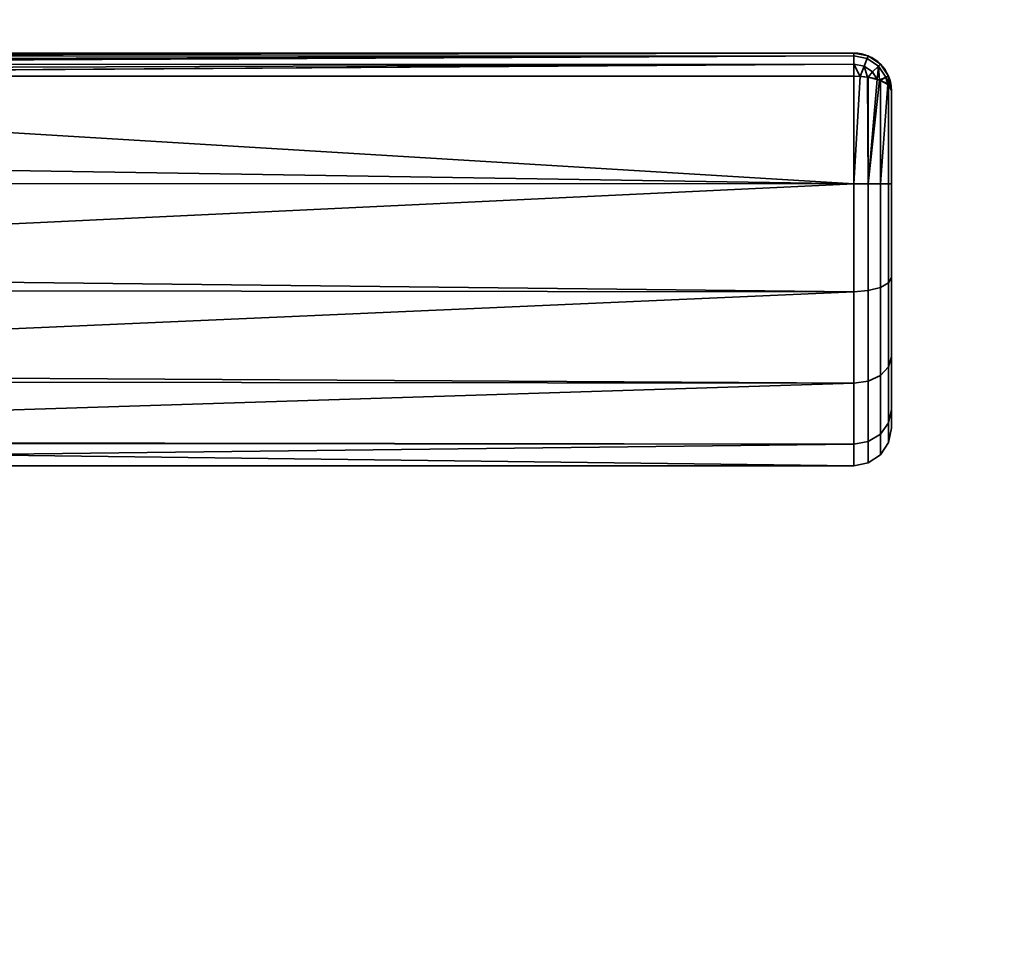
# Model space of a CAD drawing. Header units: millimetres. Extents: x -490 to 6690, y -115 to 152.
# Tile 628 of 656: x 2725 to 2777, y 24 to 73. Entities that reach past the tile are written whole.
import ezdxf

# ---------------------------------------------------------------- set-up
doc = ezdxf.new("R2010")
doc.units = ezdxf.units.MM
doc.layers.add('151', color=253, linetype='Continuous')

# ---------------------------------------------------------------- blocks, each defined once
blk = doc.blocks.new('UG_SURFACE_003')
at = {"layer": '151', "color": 252, "linetype": 'Continuous', "lineweight": 35}
for points in [[(3590, -6.2, 2202.5), (3590, 133.2, 2202.5), (2410, 133.2, 2202.5), (2410, -6.2, 2202.5)], [(2560, -6.2, 2052.5), (2560, 133.2, 2052.5), (3440, 133.2, 2052.5), (3440, -6.2, 2052.5)]]:
    blk.add_3dface(points, dxfattribs=at)
blk = doc.blocks.new('UG_SURFACE_194')
at = {"layer": '151', "color": 254, "linetype": 'Continuous', "lineweight": 35}
for points in [[(2769, 71, 1116), (2769, 71, 1092), (2674, 71, 1092.051), (2674, 71, 1115.949)], [(2769, 71, 1092), (2674.002, 71, 1092), (2674, 71, 1092.051)], [(2674, 71, 1115.949), (2674.002, 71, 1116), (2769, 71, 1116)], [(2769, 71, 1116), (2674.002, 71, 1116), (2674.07, 70.888, 1116.66)], [(2674.07, 70.888, 1091.34), (2674.002, 71, 1092), (2769, 71, 1092)], [(2674.07, 70.888, 1116.66), (2674.081, 70.853, 1116.723), (2769, 71, 1116)], [(2769, 71, 1092), (2674.081, 70.853, 1091.277), (2674.07, 70.888, 1091.34)], [(2769, 71, 1116), (2674.081, 70.853, 1116.723), (2674.087, 70.835, 1116.757)], [(2674.087, 70.835, 1091.243), (2674.081, 70.853, 1091.277), (2769, 71, 1092)], [(2674.087, 70.835, 1116.757), (2769, 70.847, 1116.764), (2769, 71, 1116)], [(2769, 71, 1092), (2769, 70.847, 1091.236), (2674.087, 70.835, 1091.243)], [(2769.707, 70.706, 1116.768), (2769.765, 70.848, 1116), (2769, 71, 1116), (2769, 70.847, 1116.764)], [(2769, 70.847, 1091.236), (2769, 71, 1092), (2769.765, 70.848, 1092), (2769.707, 70.706, 1091.232)], [(2769, 71, 1092), (2769, 71, 1116), (2769.765, 70.848, 1116), (2769.765, 70.848, 1092)], [(2769, 70.846, 1116.768), (2769, 70.847, 1116.764), (2674.087, 70.835, 1116.757)], [(2674.17, 70.566, 1090.757), (2674.087, 70.835, 1091.243), (2769, 70.847, 1091.236)], [(2769, 70.846, 1116.768), (2674.087, 70.835, 1116.757), (2674.17, 70.566, 1117.244)], [(2769, 70.847, 1091.236), (2674.206, 70.416, 1090.621), (2674.17, 70.566, 1090.757)], [(2674.17, 70.566, 1117.244), (2674.206, 70.416, 1117.379), (2769, 70.846, 1116.768)], [(2674.21, 70.399, 1090.607), (2674.206, 70.416, 1090.621), (2769, 70.847, 1091.236)], [(2769, 70.846, 1116.768), (2674.206, 70.416, 1117.379), (2674.21, 70.399, 1117.393)], [(2769, 70.847, 1091.236), (2769, 70.846, 1091.232), (2674.21, 70.399, 1090.607)], [(2674.21, 70.399, 1117.393), (2769, 70.415, 1117.411), (2769, 70.846, 1116.768)], [(2769, 70.846, 1091.232), (2769, 70.415, 1090.589), (2674.21, 70.399, 1090.607)], [(2769, 70.41, 1117.419), (2769, 70.415, 1117.411), (2674.21, 70.399, 1117.393)], [(2674.289, 70.067, 1090.308), (2674.21, 70.399, 1090.607), (2769, 70.415, 1090.589)], [(2769, 70.41, 1117.419), (2674.21, 70.399, 1117.393), (2674.289, 70.067, 1117.692)], [(2769, 70.415, 1090.589), (2674.35, 69.783, 1090.16), (2674.289, 70.067, 1090.308)], [(2674.289, 70.067, 1117.692), (2674.35, 69.783, 1117.84), (2769, 70.41, 1117.419)], [(2674.353, 69.769, 1090.154), (2674.35, 69.783, 1090.16), (2769, 70.415, 1090.589)], [(2769, 70.41, 1117.419), (2674.35, 69.783, 1117.84), (2674.353, 69.769, 1117.846)], [(2769, 70.415, 1090.589), (2769, 70.41, 1090.581), (2674.353, 69.769, 1090.154)], [(2674.353, 69.769, 1117.846), (2769, 69.769, 1117.846), (2769, 70.41, 1117.419)], [(2769, 70.41, 1090.581), (2769, 69.769, 1090.154), (2674.353, 69.769, 1090.154)], [(2769, 70.847, 1116.764), (2769, 70.846, 1116.768), (2769.707, 70.706, 1116.768)], [(2769.707, 70.706, 1091.232), (2769, 70.846, 1091.232), (2769, 70.847, 1091.236)], [(2769.539, 70.302, 1117.419), (2769.707, 70.706, 1116.768), (2769, 70.846, 1116.768), (2769, 70.415, 1117.411)], [(2769, 70.415, 1090.589), (2769, 70.846, 1091.232), (2769.707, 70.706, 1091.232), (2769.539, 70.302, 1090.581)], [(2769, 70.415, 1117.411), (2769, 70.41, 1117.419), (2769.539, 70.302, 1117.419)], [(2769.539, 70.302, 1090.581), (2769, 70.41, 1090.581), (2769, 70.415, 1090.589)], [(2769, 70.41, 1117.419), (2769, 69.769, 1117.846), (2769.339, 69.743, 1117.784)], [(2769.339, 69.743, 1117.784), (2769.539, 70.302, 1117.419), (2769, 70.41, 1117.419)], [(2769, 70.41, 1090.581), (2769.539, 70.302, 1090.581), (2769.339, 69.743, 1090.216)], [(2769.339, 69.743, 1090.216), (2769, 69.769, 1090.154), (2769, 70.41, 1090.581)], [(2769.539, 70.302, 1117.419), (2769.997, 69.997, 1117.419), (2770.306, 70.306, 1116.768), (2769.707, 70.706, 1116.768)], [(2769.707, 70.706, 1091.232), (2770.306, 70.306, 1091.232), (2769.997, 69.997, 1090.581), (2769.539, 70.302, 1090.581)], [(2769.707, 70.706, 1116.768), (2770.306, 70.306, 1116.768), (2770.414, 70.414, 1116), (2769.765, 70.848, 1116)], [(2769.765, 70.848, 1092), (2770.414, 70.414, 1092), (2770.306, 70.306, 1091.232), (2769.707, 70.706, 1091.232)], [(2769.765, 70.848, 1092), (2769.765, 70.848, 1116), (2770.414, 70.414, 1116), (2770.414, 70.414, 1092)], [(2770.306, 70.306, 1116.768), (2770.706, 69.707, 1116.768), (2770.848, 69.765, 1116), (2770.414, 70.414, 1116)], [(2770.414, 70.414, 1092), (2770.848, 69.765, 1092), (2770.706, 69.707, 1091.232), (2770.306, 70.306, 1091.232)], [(2770.414, 70.414, 1092), (2770.414, 70.414, 1116), (2770.848, 69.765, 1116), (2770.848, 69.765, 1092)], [(2769.539, 70.302, 1117.419), (2769.339, 69.743, 1117.784), (2769.729, 69.713, 1117.712)], [(2769.729, 69.713, 1090.288), (2769.339, 69.743, 1090.216), (2769.539, 70.302, 1090.581)], [(2769.729, 69.713, 1117.712), (2769.997, 69.997, 1117.419), (2769.539, 70.302, 1117.419)], [(2769.539, 70.302, 1090.581), (2769.997, 69.997, 1090.581), (2769.729, 69.713, 1090.288)], [(2769.997, 69.997, 1117.419), (2769.729, 69.713, 1117.712), (2769.765, 69.711, 1117.706)], [(2769.765, 69.711, 1090.294), (2769.729, 69.713, 1090.288), (2769.997, 69.997, 1090.581)], [(2769.765, 69.711, 1117.706), (2770.245, 69.587, 1117.41), (2769.997, 69.997, 1117.419)], [(2769.997, 69.997, 1090.581), (2770.245, 69.587, 1090.59), (2769.765, 69.711, 1090.294)], [(2770.306, 70.306, 1116.768), (2769.997, 69.997, 1117.419), (2770.245, 69.587, 1117.41)], [(2770.245, 69.587, 1090.59), (2769.997, 69.997, 1090.581), (2770.306, 70.306, 1091.232)], [(2770.245, 69.587, 1117.41), (2770.369, 69.556, 1117.333), (2770.306, 70.306, 1116.768)], [(2770.306, 70.306, 1091.232), (2770.369, 69.556, 1090.667), (2770.245, 69.587, 1090.59)], [(2770.369, 69.556, 1117.333), (2770.706, 69.707, 1116.768), (2770.306, 70.306, 1116.768)], [(2770.306, 70.306, 1091.232), (2770.706, 69.707, 1091.232), (2770.369, 69.556, 1090.667)], [(2769, 64.025, 1089), (2671, 65.568, 1089.082), (2674.353, 69.769, 1090.154)], [(2674.353, 69.769, 1117.846), (2671, 65.568, 1118.918), (2769, 64.025, 1119)], [(2769, 64.025, 1119), (2769, 69.769, 1117.846), (2674.353, 69.769, 1117.846)], [(2674.353, 69.769, 1090.154), (2769, 69.769, 1090.154), (2769, 64.025, 1089)], [(2769, 64.025, 1089), (2769, 69.769, 1090.154), (2769.339, 69.743, 1090.216)], [(2769.339, 69.743, 1117.784), (2769, 69.769, 1117.846), (2769, 64.025, 1119)], [(2769, 64.025, 1119), (2769.765, 64.025, 1118.848), (2769.729, 69.713, 1117.712), (2769.339, 69.743, 1117.784)], [(2769.765, 64.025, 1089.152), (2769, 64.025, 1089), (2769.339, 69.743, 1090.216), (2769.729, 69.713, 1090.288)], [(2769.765, 64.025, 1118.848), (2769.765, 69.711, 1117.706), (2769.729, 69.713, 1117.712)], [(2769.729, 69.713, 1090.288), (2769.765, 69.711, 1090.294), (2769.765, 64.025, 1089.152)], [(2769.765, 64.025, 1089.152), (2769.765, 69.711, 1090.294), (2770.245, 69.587, 1090.59)], [(2770.245, 69.587, 1117.41), (2769.765, 69.711, 1117.706), (2769.765, 64.025, 1118.848)], [(2770.369, 69.556, 1117.333), (2770.245, 69.587, 1117.41), (2769.765, 64.025, 1118.848)], [(2769.765, 64.025, 1089.152), (2770.245, 69.587, 1090.59), (2770.369, 69.556, 1090.667)], [(2769.765, 64.025, 1118.848), (2770.414, 64.024, 1118.414), (2770.414, 69.544, 1117.305), (2770.369, 69.556, 1117.333)], [(2770.369, 69.556, 1090.667), (2770.414, 69.544, 1090.695), (2770.414, 64.024, 1089.586), (2769.765, 64.025, 1089.152)], [(2770.706, 69.707, 1116.768), (2770.369, 69.556, 1117.333), (2770.414, 69.544, 1117.305)], [(2770.414, 69.544, 1090.695), (2770.369, 69.556, 1090.667), (2770.706, 69.707, 1091.232)], [(2770.414, 69.544, 1117.305), (2770.806, 69.318, 1116.764), (2770.706, 69.707, 1116.768)], [(2770.706, 69.707, 1091.232), (2770.806, 69.318, 1091.236), (2770.414, 69.544, 1090.695)], [(2770.414, 64.024, 1089.586), (2770.414, 69.544, 1090.695), (2770.806, 69.318, 1091.236)], [(2770.806, 69.318, 1116.764), (2770.414, 69.544, 1117.305), (2770.414, 64.024, 1118.414)], [(2770.414, 64.024, 1118.414), (2770.848, 64.023, 1117.765), (2770.848, 69.294, 1116.706), (2770.806, 69.318, 1116.764)], [(2770.806, 69.318, 1091.236), (2770.848, 69.294, 1091.293), (2770.848, 64.023, 1090.235), (2770.414, 64.024, 1089.586)], [(2770.848, 69.765, 1116), (2770.706, 69.707, 1116.768), (2770.806, 69.318, 1116.764)], [(2770.806, 69.318, 1091.236), (2770.706, 69.707, 1091.232), (2770.848, 69.765, 1092)], [(2770.806, 69.318, 1116.764), (2770.848, 69.294, 1116.706), (2770.848, 69.765, 1116)], [(2770.848, 69.765, 1092), (2770.848, 69.294, 1091.293), (2770.806, 69.318, 1091.236)], [(2770.848, 69.294, 1116.706), (2771, 69, 1116), (2770.848, 69.765, 1116)], [(2770.848, 69.765, 1092), (2771, 69, 1092), (2770.848, 69.294, 1091.293)], [(2770.848, 69.765, 1092), (2770.848, 69.765, 1116), (2771, 69, 1116), (2771, 69, 1092)], [(2771, 69, 1092), (2771, 64.022, 1091), (2770.848, 64.023, 1090.235), (2770.848, 69.294, 1091.293)], [(2771, 64.022, 1117), (2771, 69, 1116), (2770.848, 69.294, 1116.706), (2770.848, 64.023, 1117.765)], [(2771, 69, 1092), (2771, 69, 1116), (2771, 64.022, 1117), (2771, 59.04, 1116.017)], [(2771, 59.04, 1091.983), (2771, 64.022, 1091), (2771, 69, 1092), (2771, 59.04, 1116.017)], [(2769, 64.025, 1089), (2671, 64.051, 1089.242), (2671, 65.568, 1089.082)], [(2671, 65.568, 1118.918), (2671, 64.051, 1118.758), (2769, 64.025, 1119)], [(2769, 64.025, 1119), (2671, 64.051, 1118.758), (2671, 59.365, 1118.266)], [(2671, 59.365, 1089.734), (2671, 64.051, 1089.242), (2769, 64.025, 1089)], [(2671, 59.365, 1118.266), (2769, 58.277, 1117.865), (2769, 64.025, 1119)], [(2769, 64.025, 1089), (2769, 58.277, 1090.135), (2671, 59.365, 1089.734)], [(2769.765, 64.025, 1089.152), (2769.765, 58.335, 1090.275), (2769, 58.277, 1090.135), (2769, 64.025, 1089)], [(2769.765, 58.335, 1117.725), (2769.765, 64.025, 1118.848), (2769, 64.025, 1119), (2769, 58.277, 1117.865)], [(2770.414, 64.024, 1089.586), (2770.414, 58.501, 1090.676), (2769.765, 58.335, 1090.275), (2769.765, 64.025, 1089.152)], [(2770.414, 58.501, 1117.324), (2770.414, 64.024, 1118.414), (2769.765, 64.025, 1118.848), (2769.765, 58.335, 1117.725)], [(2770.848, 64.023, 1090.235), (2770.848, 58.748, 1091.276), (2770.414, 58.501, 1090.676), (2770.414, 64.024, 1089.586)], [(2770.848, 58.748, 1116.724), (2770.848, 64.023, 1117.765), (2770.414, 64.024, 1118.414), (2770.414, 58.501, 1117.324)], [(2771, 64.022, 1091), (2771, 59.04, 1091.983), (2770.848, 58.748, 1091.276), (2770.848, 64.023, 1090.235)], [(2771, 59.04, 1116.017), (2771, 64.022, 1117), (2770.848, 64.023, 1117.765), (2770.848, 58.748, 1116.724)], [(2769, 58.277, 1090.135), (2671, 58.376, 1090.305), (2671, 59.365, 1089.734)], [(2671, 59.365, 1118.266), (2671, 58.376, 1117.695), (2769, 58.277, 1117.865)], [(2771, 59.04, 1091.983), (2771, 54.815, 1094.8), (2770.848, 54.275, 1094.258), (2770.848, 58.748, 1091.276)], [(2771, 54.815, 1113.2), (2771, 59.04, 1116.017), (2770.848, 58.748, 1116.724), (2770.848, 54.275, 1113.742)], [(2771, 54.815, 1094.8), (2771, 59.04, 1116.017), (2771, 54.815, 1113.2)], [(2771, 54.815, 1094.8), (2771, 59.04, 1091.983), (2771, 59.04, 1116.017)], [(2769, 58.277, 1117.865), (2671, 58.376, 1117.695), (2671, 53.963, 1115.147)], [(2671, 53.963, 1092.853), (2671, 58.376, 1090.305), (2769, 58.277, 1090.135)], [(2769.765, 58.335, 1090.275), (2769.765, 53.51, 1093.492), (2769, 53.402, 1093.385), (2769, 58.277, 1090.135)], [(2769.765, 53.51, 1114.508), (2769.765, 58.335, 1117.725), (2769, 58.277, 1117.865), (2769, 53.402, 1114.615)], [(2770.414, 58.501, 1090.676), (2770.414, 53.816, 1093.799), (2769.765, 53.51, 1093.492), (2769.765, 58.335, 1090.275)], [(2770.414, 53.816, 1114.201), (2770.414, 58.501, 1117.324), (2769.765, 58.335, 1117.725), (2769.765, 53.51, 1114.508)], [(2770.848, 58.748, 1091.276), (2770.848, 54.275, 1094.258), (2770.414, 53.816, 1093.799), (2770.414, 58.501, 1090.676)], [(2770.848, 54.275, 1113.742), (2770.848, 58.748, 1116.724), (2770.414, 58.501, 1117.324), (2770.414, 53.816, 1114.201)], [(2671, 53.963, 1115.147), (2769, 53.402, 1114.615), (2769, 58.277, 1117.865)], [(2769, 58.277, 1090.135), (2769, 53.402, 1093.385), (2671, 53.963, 1092.853)], [(2771, 54.815, 1094.8), (2771, 51.992, 1099.02), (2770.848, 51.285, 1098.727), (2770.848, 54.275, 1094.258)], [(2771, 51.992, 1108.98), (2771, 54.815, 1113.2), (2770.848, 54.275, 1113.742), (2770.848, 51.285, 1109.273)], [(2771, 54.815, 1113.2), (2771, 51.992, 1108.98), (2771, 51, 1104)], [(2771, 51, 1104), (2771, 51.992, 1099.02), (2771, 54.815, 1094.8), (2771, 54.815, 1113.2)], [(2770.848, 54.275, 1094.258), (2770.848, 51.285, 1098.727), (2770.414, 50.685, 1098.478), (2770.414, 53.816, 1093.799)], [(2770.848, 51.285, 1109.273), (2770.848, 54.275, 1113.742), (2770.414, 53.816, 1114.201), (2770.414, 50.685, 1109.522)], [(2769, 53.402, 1093.385), (2671, 53.516, 1093.467), (2671, 53.963, 1092.853)], [(2671, 53.963, 1115.147), (2671, 53.516, 1114.532), (2769, 53.402, 1114.615)], [(2770.414, 53.816, 1093.799), (2770.414, 50.685, 1098.478), (2769.765, 50.285, 1098.312), (2769.765, 53.51, 1093.492)], [(2770.414, 50.685, 1109.522), (2770.414, 53.816, 1114.201), (2769.765, 53.51, 1114.508), (2769.765, 50.285, 1109.688)], [(2769, 53.402, 1114.615), (2671, 53.516, 1114.532), (2671, 50.297, 1110.101)], [(2671, 50.297, 1097.899), (2671, 53.516, 1093.467), (2769, 53.402, 1093.385)], [(2671, 50.297, 1110.101), (2769, 50.144, 1109.746), (2769, 53.402, 1114.615)], [(2671, 50.297, 1097.899), (2769, 53.402, 1093.385), (2769, 50.144, 1098.254)], [(2769.765, 53.51, 1093.492), (2769.765, 50.285, 1098.312), (2769, 50.144, 1098.254), (2769, 53.402, 1093.385)], [(2769.765, 50.285, 1109.688), (2769.765, 53.51, 1114.508), (2769, 53.402, 1114.615), (2769, 50.144, 1109.746)], [(2771, 51.992, 1099.02), (2771, 51, 1104), (2770.848, 50.235, 1104), (2770.848, 51.285, 1098.727)], [(2771, 51, 1104), (2771, 51.992, 1108.98), (2770.848, 51.285, 1109.273), (2770.848, 50.235, 1104)], [(2770.848, 51.285, 1098.727), (2770.848, 50.235, 1104), (2770.414, 49.586, 1104), (2770.414, 50.685, 1098.478)], [(2770.848, 50.235, 1104), (2770.848, 51.285, 1109.273), (2770.414, 50.685, 1109.522), (2770.414, 49.586, 1104)], [(2770.414, 50.685, 1098.478), (2770.414, 49.586, 1104), (2769.765, 49.152, 1104), (2769.765, 50.285, 1098.312)], [(2770.414, 49.586, 1104), (2770.414, 50.685, 1109.522), (2769.765, 50.285, 1109.688), (2769.765, 49.152, 1104)], [(2769, 50.144, 1098.254), (2671, 50.218, 1098.27), (2671, 50.297, 1097.899)], [(2671, 50.297, 1110.101), (2671, 50.218, 1109.73), (2769, 50.144, 1109.746)], [(2769, 50.144, 1109.746), (2671, 50.218, 1109.73), (2671, 49, 1104)], [(2769, 49, 1104), (2671, 49, 1104), (2671, 50.218, 1098.27)], [(2671, 50.218, 1098.27), (2769, 50.144, 1098.254), (2769, 49, 1104)], [(2671, 49, 1104), (2769, 49, 1104), (2769, 50.144, 1109.746)], [(2769.765, 50.285, 1098.312), (2769.765, 49.152, 1104), (2769, 49, 1104), (2769, 50.144, 1098.254)], [(2769.765, 49.152, 1104), (2769.765, 50.285, 1109.688), (2769, 50.144, 1109.746), (2769, 49, 1104)]]:
    blk.add_3dface(points, dxfattribs=at)
blk = doc.blocks.new('UG_SURFACE_205')
at = {"layer": '151', "color": 254, "linetype": 'Continuous', "lineweight": 35}
for points in [[(3425.25, -10, 2032.75), (3425.25, 136.75, 2032.75), (2574.75, 136.75, 2032.75), (2574.75, -10, 2032.75)], [(3401.25, 131.75, 2008.75), (3401.25, 5, 2008.75), (2598.75, 5, 2008.75), (2598.75, 131.75, 2008.75)]]:
    blk.add_3dface(points, dxfattribs=at)
blk = doc.blocks.new('UG_SURFACE_206')
at = {"layer": '151', "color": 7, "linetype": 'Continuous', "lineweight": 35}
for points in [[(3401.25, 5, 2008.75), (3401.25, 131.75, 2008.75), (2598.75, 131.75, 2008.75), (2598.75, 5, 2008.75)], [(2599, 5, 2008.5), (2599, 131.75, 2008.5), (3401, 131.75, 2008.5), (3401, 5, 2008.5)]]:
    blk.add_3dface(points, dxfattribs=at)

msp = doc.modelspace()

# ---------------------------------------------------------------- linework, layer by layer
at = {"layer": '151', "linetype": 'Continuous', "lineweight": -3}
for p, q in [((2769, 71, 1092), (2674.002, 71, 1092)), ((2674.002, 71, 1116), (2769, 71, 1116)), ((2769, 71, 1116), (2769, 71, 1092)), ((2769, 69.769, 1117.846), (2674.353, 69.769, 1117.846)), ((2674.353, 69.769, 1090.154), (2769, 69.769, 1090.154)), ((2771, 69, 1092), (2771, 69, 1116))]:
    msp.add_line(p, q, dxfattribs=at)
msp.add_arc((2769, 69, 1116), 2, 0, 90, dxfattribs=at)
at = {"layer": '151', "linetype": 'Continuous', "lineweight": -3, "extrusion": (1, 0, 0)}
for centre, radius, start, end in [((69, 1116, 2769), 2, 0, 67.3801), ((69, 1092, 2769), 2, 292.6199, 0), ((64, 1104, 2771), 13, 67.3801, 292.6199)]:
    msp.add_arc(centre, radius, start, end, dxfattribs=at)
at = {"layer": '151', "linetype": 'Continuous', "lineweight": -3, "extrusion": (0, 0, -1)}
msp.add_arc((-2769, 69, -1092), 2, 90, 180, dxfattribs=at)
at = {"layer": '151', "linetype": 'Continuous', "lineweight": -3, "extrusion": (0, 0.923077, 0.384615)}
msp.add_arc((-2769, 981.462, 483.692), 2, 180, 270, dxfattribs=at)
at = {"layer": '151', "linetype": 'Continuous', "lineweight": -3, "extrusion": (-1.44783e-14, 0.923077, -0.384615)}
msp.add_arc((-2769, 1056.692, -365.538), 2, 90, 180, dxfattribs=at)
at = {"layer": '151', "linetype": 'Continuous', "lineweight": -3, "extrusion": (-1, 0, 0)}
msp.add_arc((-64, 1104, -2769), 15, 247.3801, 112.6199, dxfattribs=at)

# ---------------------------------------------------------------- block references
at = {"layer": '151', "linetype": 'Continuous', "lineweight": -3}
for name in ['UG_SURFACE_205', 'UG_SURFACE_206', 'UG_SURFACE_003', 'UG_SURFACE_194']:
    msp.add_blockref(name, (0, 0), dxfattribs=at)

doc.saveas('drawing.dxf')
